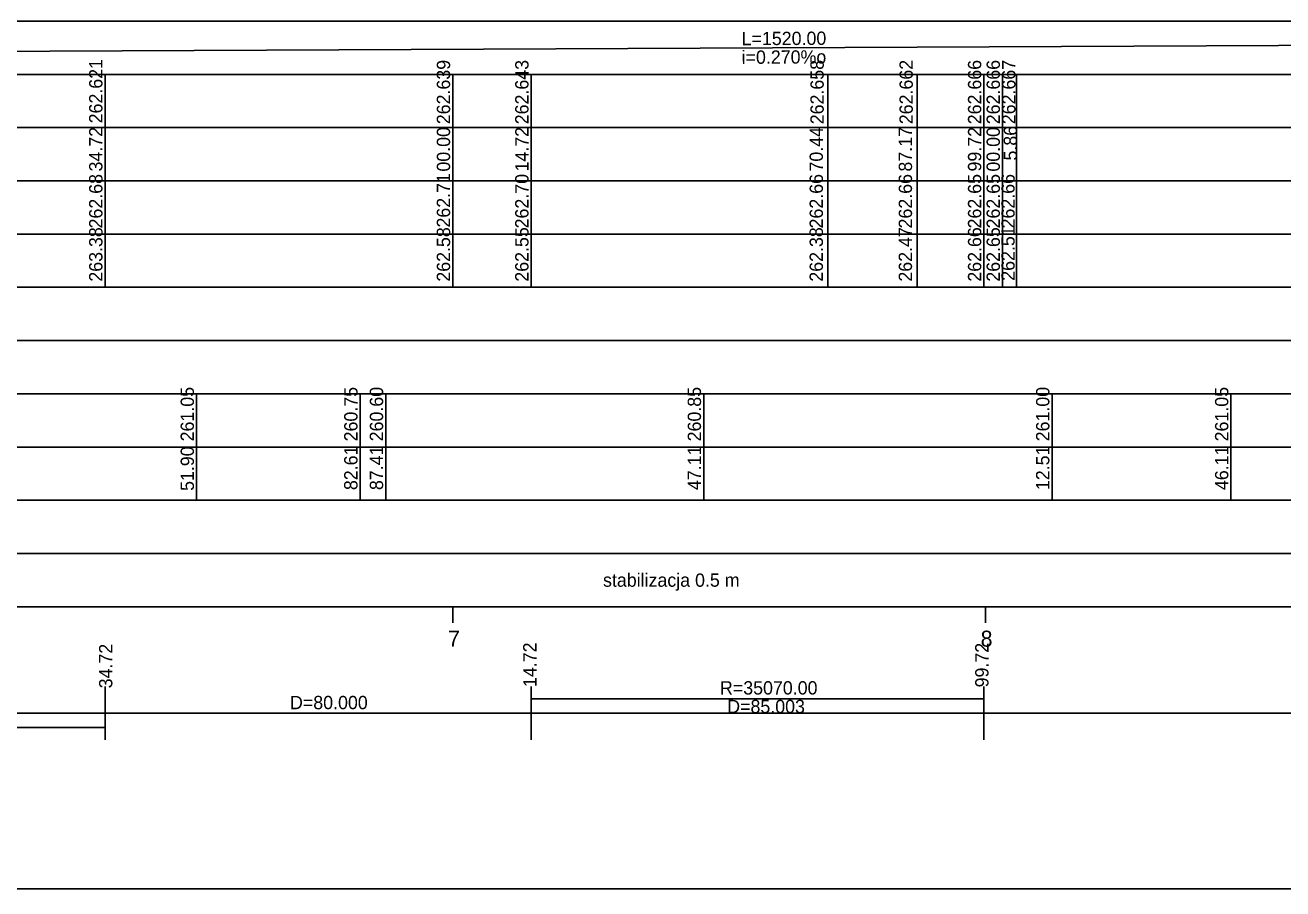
# Model space of a CAD drawing. Extents: x 6445630 to 6518227, y 5499240 to 5511716.
# Drawn here: x 6459850.9 to 6460087.1, y 5508418.3 to 5508580.5 of the extents above; entities that cross this region are included whole.
import ezdxf

# ---------------------------------------------------------------- set-up
doc = ezdxf.new("R2010")
doc.units = 0
for name, color, linetype in [('TOR_PROF-opisy pomocnicze', 7, 'Continuous'), ('TOR_PROF-tabelka-geometria T1', 7, 'Continuous'), ('TOR_PROF-tabelka-kilometracja', 7, 'Continuous'), ('TOR_PROF-tabelka-odleglosci T1', 7, 'Continuous'), ('TOR_PROF-tabelka-pochylenia proj T1', 7, 'Continuous'), ('TOR_PROF-tabelka-rodzaj rowu T1', 7, 'Continuous'), ('TOR_PROF-tabelka-rodzaj rurociagow T1', 7, 'Continuous'), ('TOR_PROF-tabelka-rowyT1', 7, 'Continuous'), ('TOR_PROF-tabelka-rurociagi T1', 7, 'Continuous'), ('TOR_PROF-tabelka-rzedne istn T1', 7, 'Continuous'), ('TOR_PROF-tabelka-rzedne proj T1', 7, 'Continuous'), ('TOR_PROF-tabelka-teren istniejacy T1', 7, 'Continuous'), ('TOR_PROF-tabelka-warstwa ochronna T1', 7, 'Continuous'), ('TOR_PROF-warstwa ochronna', 7, 'Continuous'), ('TOR_RAMKI-MASKA WYCIECIA', 7, 'Continuous')]:
    doc.layers.add(name, color=color, linetype=linetype)

msp = doc.modelspace()

# ---------------------------------------------------------------- linework, layer by layer
at = {"layer": 'TOR_PROF-tabelka-geometria T1'}
for points in [[(6459865.93, 5508446.29), (6459865.93, 5508456.29)], [(6459945.93, 5508446.29), (6459945.93, 5508456.29)], [(6460030.94, 5508446.29), (6460030.94, 5508456.29)], [(6457590.67, 5508451.29), (6459780.93, 5508451.29), (6459780.93, 5508448.62), (6459865.93, 5508448.62), (6459865.93, 5508451.29), (6459945.93, 5508451.29), (6459945.93, 5508453.96), (6460030.94, 5508453.96), (6460030.94, 5508451.29), (6460430.94, 5508451.29), (6460430.94, 5508453.96), (6460512.51, 5508453.96), (6460512.51, 5508451.29), (6460592.51, 5508451.29), (6460592.51, 5508448.62), (6460674.08, 5508448.62), (6460674.08, 5508451.29), (6461733.15, 5508451.29)], [(6452331.21, 5508451.29), (6462731.21, 5508451.29)]]:
    msp.add_lwpolyline(points, dxfattribs=at)
at = {"layer": 'TOR_PROF-tabelka-kilometracja'}
for points in [[(6459931.21, 5508468.29), (6459931.21, 5508471.29)], [(6460031.21, 5508468.29), (6460031.21, 5508471.29)]]:
    msp.add_lwpolyline(points, dxfattribs=at)
at = {"layer": 'TOR_PROF-tabelka-odleglosci T1'}
msp.add_lwpolyline([(6452331.21, 5508551.29), (6462731.21, 5508551.29), (6462731.21, 5508561.29), (6452331.21, 5508561.29)], close=True, dxfattribs=at)
for points in [[(6459865.93, 5508551.29), (6459865.93, 5508561.29)], [(6459931.21, 5508551.29), (6459931.21, 5508561.29)], [(6459945.93, 5508551.29), (6459945.93, 5508561.29)], [(6460001.65, 5508551.29), (6460001.65, 5508561.29)], [(6460018.38, 5508551.29), (6460018.38, 5508561.29)], [(6460030.94, 5508551.29), (6460030.94, 5508561.29)], [(6460034.44, 5508551.29), (6460034.44, 5508561.29)], [(6460037.07, 5508551.29), (6460037.07, 5508561.29)]]:
    msp.add_lwpolyline(points, dxfattribs=at)
at = {"layer": 'TOR_PROF-tabelka-pochylenia proj T1'}
msp.add_lwpolyline([(6452331.21, 5508571.29), (6462731.21, 5508571.29), (6462731.21, 5508581.29), (6452331.21, 5508581.29)], close=True, dxfattribs=at)
msp.add_lwpolyline([(6459231.21, 5508572.79), (6460751.21, 5508579.79)], dxfattribs=at)
at = {"layer": 'TOR_PROF-tabelka-rodzaj rowu T1'}
for points in [[(6452331.21, 5508511.29), (6462731.21, 5508511.29), (6462731.21, 5508521.29), (6452331.21, 5508521.29)], [(6452331.21, 5508511.29), (6462731.21, 5508511.29), (6462731.21, 5508521.29), (6452331.21, 5508521.29)], [(6452331.21, 5508491.29), (6462731.21, 5508491.29), (6462731.21, 5508501.29), (6452331.21, 5508501.29)]]:
    msp.add_lwpolyline(points, close=True, dxfattribs=at)
for points in [[(6459883.11, 5508491.29), (6459883.11, 5508501.29)], [(6459913.82, 5508491.29), (6459913.82, 5508501.29)], [(6459918.63, 5508491.29), (6459918.63, 5508501.29)], [(6459978.32, 5508491.29), (6459978.32, 5508501.29)], [(6460043.73, 5508491.29), (6460043.73, 5508501.29)], [(6460077.33, 5508491.29), (6460077.33, 5508501.29)]]:
    msp.add_lwpolyline(points, dxfattribs=at)
at = {"layer": 'TOR_PROF-tabelka-rowyT1'}
msp.add_lwpolyline([(6452331.21, 5508521.29), (6462731.21, 5508521.29), (6462731.21, 5508531.29), (6452331.21, 5508531.29)], close=True, dxfattribs=at)
msp.add_lwpolyline([(6452331.21, 5508521.29), (6462731.21, 5508521.29), (6462731.21, 5508531.29), (6452331.21, 5508531.29)], close=True, dxfattribs=at)
msp.add_lwpolyline([(6452331.21, 5508521.29), (6462731.21, 5508521.29), (6462731.21, 5508531.29), (6452331.21, 5508531.29)], close=True, dxfattribs=at)
at = {"layer": 'TOR_PROF-tabelka-rurociagi T1'}
msp.add_lwpolyline([(6452331.21, 5508501.29), (6462731.21, 5508501.29), (6462731.21, 5508511.29), (6452331.21, 5508511.29)], close=True, dxfattribs=at)
for points in [[(6459883.11, 5508501.29), (6459883.11, 5508511.29)], [(6459913.82, 5508501.29), (6459913.82, 5508511.29)], [(6459918.63, 5508501.29), (6459918.63, 5508511.29)], [(6459978.32, 5508501.29), (6459978.32, 5508511.29)], [(6460043.73, 5508501.29), (6460043.73, 5508511.29)], [(6460077.33, 5508501.29), (6460077.33, 5508511.29)]]:
    msp.add_lwpolyline(points, dxfattribs=at)
at = {"layer": 'TOR_PROF-tabelka-rzedne istn T1'}
msp.add_lwpolyline([(6452331.21, 5508541.29), (6462731.21, 5508541.29), (6462731.21, 5508551.29), (6452331.21, 5508551.29)], close=True, dxfattribs=at)
for points in [[(6459865.93, 5508541.29), (6459865.93, 5508551.29)], [(6459931.21, 5508541.29), (6459931.21, 5508551.29)], [(6459945.93, 5508541.29), (6459945.93, 5508551.29)], [(6460001.65, 5508541.29), (6460001.65, 5508551.29)], [(6460018.38, 5508541.29), (6460018.38, 5508551.29)], [(6460030.94, 5508541.29), (6460030.94, 5508551.29)], [(6460034.44, 5508541.29), (6460034.44, 5508551.29)], [(6460037.07, 5508541.29), (6460037.07, 5508551.29)], [(6459865.93, 5508531.29), (6459865.93, 5508541.29)], [(6459865.93, 5508531.29), (6459865.93, 5508541.29)], [(6459865.93, 5508531.29), (6459865.93, 5508541.29)], [(6459865.93, 5508531.29), (6459865.93, 5508541.29)], [(6459931.21, 5508531.29), (6459931.21, 5508541.29)], [(6459931.21, 5508531.29), (6459931.21, 5508541.29)], [(6459931.21, 5508531.29), (6459931.21, 5508541.29)], [(6459931.21, 5508531.29), (6459931.21, 5508541.29)], [(6459945.93, 5508531.29), (6459945.93, 5508541.29)], [(6459945.93, 5508531.29), (6459945.93, 5508541.29)], [(6459945.93, 5508531.29), (6459945.93, 5508541.29)], [(6459945.93, 5508531.29), (6459945.93, 5508541.29)], [(6460001.65, 5508531.29), (6460001.65, 5508541.29)], [(6460018.38, 5508531.29), (6460018.38, 5508541.29)], [(6460030.94, 5508531.29), (6460030.94, 5508541.29)], [(6460030.94, 5508531.29), (6460030.94, 5508541.29)], [(6460030.94, 5508531.29), (6460030.94, 5508541.29)], [(6460030.94, 5508531.29), (6460030.94, 5508541.29)], [(6460034.44, 5508531.29), (6460034.44, 5508541.29)], [(6460034.44, 5508531.29), (6460034.44, 5508541.29)], [(6460034.44, 5508531.29), (6460034.44, 5508541.29)], [(6460034.44, 5508531.29), (6460034.44, 5508541.29)], [(6460034.44, 5508531.29), (6460034.44, 5508541.29)], [(6460034.44, 5508531.29), (6460034.44, 5508541.29)], [(6460034.44, 5508531.29), (6460034.44, 5508541.29)], [(6460037.07, 5508531.29), (6460037.07, 5508541.29)]]:
    msp.add_lwpolyline(points, dxfattribs=at)
at = {"layer": 'TOR_PROF-tabelka-rzedne proj T1'}
msp.add_lwpolyline([(6452331.21, 5508561.29), (6462731.21, 5508561.29), (6462731.21, 5508571.29), (6452331.21, 5508571.29)], close=True, dxfattribs=at)
for points in [[(6459865.93, 5508561.29), (6459865.93, 5508571.29)], [(6459931.21, 5508561.29), (6459931.21, 5508571.29)], [(6459945.93, 5508561.29), (6459945.93, 5508571.29)], [(6460001.65, 5508561.29), (6460001.65, 5508571.29)], [(6460018.38, 5508561.29), (6460018.38, 5508571.29)], [(6460018.38, 5508561.29), (6460018.38, 5508571.29)], [(6460030.94, 5508561.29), (6460030.94, 5508571.29)], [(6460034.44, 5508561.29), (6460034.44, 5508571.29)], [(6460037.07, 5508561.29), (6460037.07, 5508571.29)]]:
    msp.add_lwpolyline(points, dxfattribs=at)
at = {"layer": 'TOR_PROF-tabelka-teren istniejacy T1'}
msp.add_lwpolyline([(6452331.21, 5508531.29), (6462731.21, 5508531.29), (6462731.21, 5508541.29), (6452331.21, 5508541.29)], close=True, dxfattribs=at)
msp.add_lwpolyline([(6452331.21, 5508531.29), (6462731.21, 5508531.29), (6462731.21, 5508541.29), (6452331.21, 5508541.29)], close=True, dxfattribs=at)
msp.add_lwpolyline([(6452331.21, 5508531.29), (6462731.21, 5508531.29), (6462731.21, 5508541.29), (6452331.21, 5508541.29)], close=True, dxfattribs=at)
msp.add_lwpolyline([(6452331.21, 5508531.29), (6462731.21, 5508531.29), (6462731.21, 5508541.29), (6452331.21, 5508541.29)], close=True, dxfattribs=at)
at = {"layer": 'TOR_PROF-tabelka-warstwa ochronna T1'}
msp.add_lwpolyline([(6452331.21, 5508481.29), (6462731.21, 5508481.29), (6462731.21, 5508491.29), (6452331.21, 5508491.29)], close=True, dxfattribs=at)
at = {"layer": 'TOR_PROF-warstwa ochronna'}
msp.add_lwpolyline([(6452331.21, 5508471.29), (6462731.21, 5508471.29), (6462731.21, 5508481.29), (6452331.21, 5508481.29)], close=True, dxfattribs=at)
at = {"layer": 'TOR_RAMKI-MASKA WYCIECIA'}
msp.add_lwpolyline([(6459211.14, 5508418.29), (6460761.14, 5508418.29), (6460761.14, 5508705.29), (6459211.14, 5508705.29)], close=True, dxfattribs=at)

# ---------------------------------------------------------------- texts
at = {"layer": 'TOR_PROF-opisy pomocnicze'}
for s, p in [('34.72', (6459867.29, 5508455.96)), ('14.72', (6459946.93, 5508456.21)), ('99.72', (6460031.8, 5508456.14))]:
    msp.add_text(s, height=2.5, rotation=90, dxfattribs=at).set_placement(p)
at = {"layer": 'TOR_PROF-tabelka-geometria T1'}
for s, p in [('R=35070.00', (6459981.38, 5508454.8)), ('D=80.000', (6459900.65, 5508452.04)), ('D=85.003', (6459982.74, 5508451.3))]:
    msp.add_text(s, height=2.5, dxfattribs=at).set_placement(p)
at = {"layer": 'TOR_PROF-tabelka-kilometracja'}
for s, p in [('7', (6459930.32, 5508463.79)), ('8', (6460030.32, 5508463.79))]:
    msp.add_text(s, height=3, dxfattribs=at).set_placement(p)
at = {"layer": 'TOR_PROF-tabelka-odleglosci T1'}
for s, p in [('34.72', (6459865.43, 5508553.05)), ('00.00', (6459930.71, 5508553.03)), ('14.72', (6459945.43, 5508553.05)), ('70.44', (6460000.71, 5508553.04)), ('87.17', (6460017.44, 5508553.03)), ('99.72', (6460030.44, 5508553.05)), ('00.00', (6460033.94, 5508553.03)), ('5.86', (6460037.17, 5508555.11))]:
    msp.add_text(s, height=2.5, rotation=90, dxfattribs=at).set_placement(p)
at = {"layer": 'TOR_PROF-tabelka-pochylenia proj T1'}
for s, p in [('L=1520.00', (6459985.45, 5508576.76)), ('i=0.270%o', (6459985.45, 5508573.26))]:
    msp.add_text(s, height=2.5, rotation=0.2639, dxfattribs=at).set_placement(p)
at = {"layer": 'TOR_PROF-tabelka-rodzaj rurociagow T1'}
for s, p in [('51.90', (6459882.61, 5508493.04)), ('82.61', (6459913.32, 5508493.2)), ('87.41', (6459918.13, 5508493.2)), ('47.11', (6459977.82, 5508493.2)), ('12.51', (6460043.23, 5508493.2)), ('46.11', (6460076.83, 5508493.2))]:
    msp.add_text(s, height=2.5, rotation=90, dxfattribs=at).set_placement(p)
at = {"layer": 'TOR_PROF-tabelka-rurociagi T1'}
for s, p in [('261.05', (6459882.61, 5508502.35)), ('260.75', (6459913.32, 5508502.35)), ('260.60', (6459918.13, 5508502.36)), ('260.85', (6459977.82, 5508502.35)), ('261.00', (6460043.23, 5508502.36)), ('261.05', (6460076.83, 5508502.35))]:
    msp.add_text(s, height=2.5, rotation=90, dxfattribs=at).set_placement(p)
at = {"layer": 'TOR_PROF-tabelka-rzedne istn T1'}
for s, p in [('262.68', (6459865.43, 5508542.35)), ('262.71', (6459930.71, 5508542.52)), ('262.70', (6459945.43, 5508542.36)), ('262.66', (6460000.71, 5508542.35)), ('262.66', (6460017.44, 5508542.35)), ('262.65', (6460030.44, 5508542.35)), ('262.65', (6460033.94, 5508542.35)), ('262.66', (6460036.71, 5508542.35)), ('263.38', (6459865.43, 5508532.35)), ('262.58', (6459930.71, 5508532.35)), ('262.55', (6459945.43, 5508532.35)), ('262.38', (6460000.71, 5508532.35)), ('262.47', (6460017.44, 5508532.36)), ('262.66', (6460030.44, 5508532.35)), ('262.65', (6460033.94, 5508532.35)), ('262.51', (6460036.71, 5508532.52))]:
    msp.add_text(s, height=2.5, rotation=90, dxfattribs=at).set_placement(p)
at = {"layer": 'TOR_PROF-tabelka-rzedne proj T1'}
for s, p in [('262.621', (6459865.43, 5508562.09)), ('262.639', (6459930.71, 5508561.93)), ('262.643', (6459945.43, 5508561.92)), ('262.658', (6460000.86, 5508561.92)), ('262.662', (6460017.59, 5508561.93)), ('262.666', (6460030.44, 5508561.92)), ('262.666', (6460033.94, 5508561.92)), ('262.667', (6460036.86, 5508561.93))]:
    msp.add_text(s, height=2.5, rotation=90, dxfattribs=at).set_placement(p)
at = {"layer": 'TOR_PROF-warstwa ochronna'}
msp.add_text('stabilizacja 0.5 m', height=2.5, rotation=360, dxfattribs=at).set_placement((6459959.42, 5508475.04))

doc.saveas('drawing.dxf')
